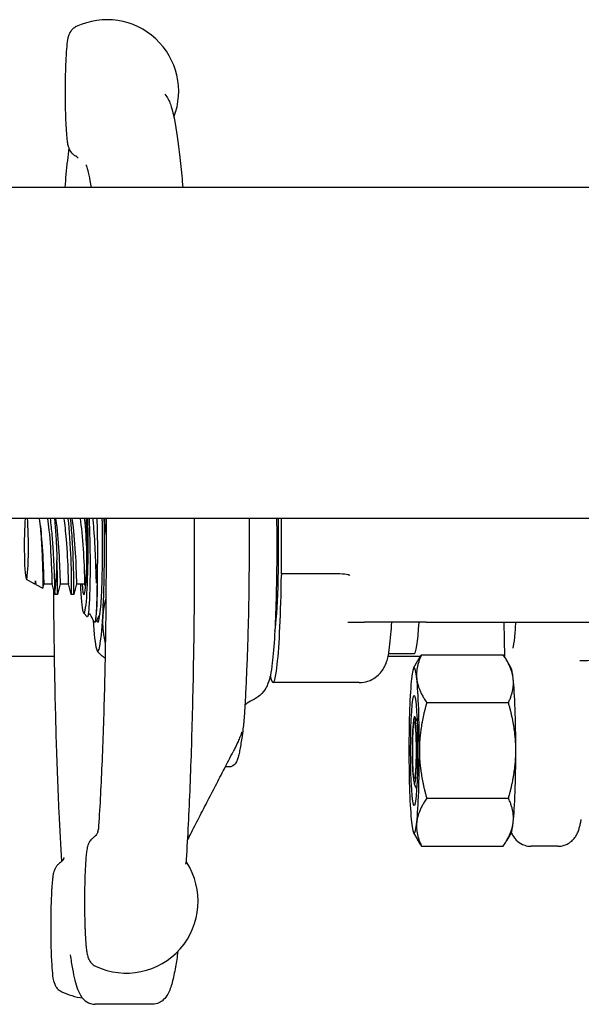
# Model space of a CAD drawing. Header units: inches. Extents: x 18 to 846, y -67 to 561.
# Tile 575 of 656: x 786.93 to 789.47, y 273.59 to 278.05. Entities that reach past the tile are written whole.
import ezdxf

# ---------------------------------------------------------------- set-up
doc = ezdxf.new("R2010")
doc.units = ezdxf.units.IN
doc.header["$LTSCALE"] = 24
doc.header["$MEASUREMENT"] = 0
doc.layers.add('Visible (ANSI)', color=7, linetype='Continuous', lineweight=30)

msp = doc.modelspace()

# ---------------------------------------------------------------- linework, layer by layer
at = {"layer": 'Visible (ANSI)'}
for p, q in [((792.1433, 277.29286), (762.3308, 277.29286)), ((792.1433, 275.79286), (762.3308, 275.79286)), ((788.11443, 275.54286), (788.11443, 275.79286)), ((786.95727, 275.51879), (786.99482, 275.49797)), ((788.11443, 275.54286), (788.11403, 275.54286)), ((788.24812, 275.54286), (788.11443, 275.54286)), ((788.34197, 275.54286), (788.24812, 275.54286)), ((786.9952, 275.49786), (786.99991, 275.49786)), ((787.00081, 275.49465), (787.03164, 275.47756)), ((787.03692, 275.49786), (787.0739, 275.49786)), ((787.11091, 275.49786), (787.14789, 275.49786)), ((787.1849, 275.49786), (787.22188, 275.49786)), ((787.09832, 275.44911), (787.08649, 275.44911)), ((787.17232, 275.44911), (787.16049, 275.44911)), ((787.21736, 275.36439), (787.23308, 275.34861)), ((787.24026, 275.35947), (787.23514, 275.34956)), ((787.26883, 275.32411), (787.26828, 275.32411)), ((788.08525, 275.29286), (788.0841, 275.29286)), ((788.41486, 275.32411), (788.4896, 275.32411)), ((788.76936, 275.32411), (788.4896, 275.32411)), ((788.76936, 275.32411), (789.89211, 275.32411)), ((789.12223, 275.32411), (789.12432, 275.16758)), ((787.27878, 275.19493), (787.28119, 275.19137)), ((787.08362, 275.16786), (783.5808, 275.16786)), ((788.74314, 275.16786), (788.59681, 275.16786)), ((788.71557, 275.18036), (788.5993, 275.18036)), ((788.71247, 275.1156), (788.73212, 275.14991)), ((788.7485, 275.17588), (789.11877, 275.17588)), ((789.12431, 275.16786), (789.12414, 275.16786)), ((789.1548, 275.1156), (789.13515, 275.14991)), ((788.46608, 275.05036), (788.07536, 275.05036)), ((788.77223, 274.95937), (789.1425, 274.95937)), ((787.87451, 274.66786), (787.8589, 274.66786)), ((788.77223, 274.52636), (789.1425, 274.52636)), ((788.71247, 274.37013), (788.73212, 274.33582)), ((789.1548, 274.37013), (789.13515, 274.33582)), ((788.7485, 274.30985), (789.11877, 274.30985)), ((789.36586, 274.30861), (789.24576, 274.30861)), ((787.52896, 273.59286), (787.26948, 273.59286))]:
    msp.add_line(p, q, dxfattribs=at)
for centre, start, end in [((787.32311, 277.728), 338.84447, 115.43152), ((787.41103, 274.05917), 244.56848, 32.81827), ((787.25778, 273.94319), 244.56848, 261.81583)]:
    msp.add_arc(centre, 0.325, start, end, dxfattribs=at)
for centre, major_axis, ratio, start_param, end_param in [((786.9576, 275.66786), (0, -0.14917), 0.0632779, 3.7188468, 8.8475238), ((787.21858, 275.66786), (0, -0.30408), 0.0632779, 5.3056376, 8.277611), ((787.21858, 275.66786), (0, -0.21875), 0.0632779, 5.602502, 8.4622272), ((787.28158, 275.66786), (0, -0.34375), 0.0632779, 6.0532879, 8.2261502), ((787.28158, 275.66786), (0, 0.475), 0.0632779, 3.9732017, 4.978683), ((788.07536, 275.66786), (0, -0.40625), 0.0632779, 0.3252319, 1.883563), ((787.08319, 275.66786), (0, -0.21875), 0.0632779, 0.2808441, 1.2855084), ((787.25817, 275.66786), (0, -0.34375), 0.0632779, 1.2716341, 1.3406181), ((786.9952, 275.66786), (0, -0.17), 0.0632779, 6.2481189, 6.6841413), ((788.07536, 275.66786), (0, -0.6175), 0.0632779, 5.9652364, 7.6399576), ((788.11403, 275.53505), (0, 0.00781), 0.0632779, 0, 1.3567723), ((787.28158, 275.66786), (0, -0.475), 0.0632779, 5.4928944, 6.0675968), ((787.28158, 275.66786), (0, -0.475), 0.0632779, 6.0675968, 7.1147944), ((788.71557, 275.66786), (0, -0.4875), 0.0632779, 0, 0.7881924), ((789.4606, 275.16996), (-0.09368, 0.00533), 0.2027313, 1.6443253, 3.1504144), ((788.71508, 274.74286), (0, 0.375), 0.0632779, 5.7595865, 6.8067841), ((789.1522, 274.74286), (0, 0.375), 0.0632779, 5.7595865, 6.1731428), ((788.71508, 274.74286), (0, -0.375), 0.0632779, 3.6651914, 4.712389), ((788.71508, 274.74286), (0, 0.375), 0.0632779, 4.712389, 5.7595865), ((789.1522, 274.74286), (0, -0.375), 0.0632779, 1.5707963, 2.6179939), ((788.71557, 274.74286), (0, 0.175), 0.0632779, 4.6839401, 4.7463079), ((788.71508, 274.74286), (0, -0.375), 0.0632779, 4.712389, 5.7595865), ((788.71508, 274.74286), (0, 0.375), 0.0632779, 3.6651914, 4.712389), ((789.1522, 274.74286), (0, -0.375), 0.0632779, 0.5235988, 1.5707963), ((788.71508, 274.74286), (0, -0.375), 0.0632779, 5.7595865, 6.8067841), ((789.1522, 274.74286), (0, -0.375), 0.0632779, 0.1100426, 0.5235988)]:
    msp.add_ellipse(centre, major_axis=major_axis, ratio=ratio, start_param=start_param, end_param=end_param, dxfattribs=at)
for centre, major_axis in [((788.71508, 274.74286), (0, 0.25014)), ((788.71557, 274.74286), (0, -0.12866)), ((788.71557, 274.74286), (0, -0.12866))]:
    msp.add_ellipse(centre, major_axis=major_axis, ratio=0.0632779, dxfattribs=at)
for points, knots in [([(787.18355, 278.02151), (787.17735, 278.01856), (787.17261, 278.01512), (787.16416, 278.00776), (787.1611, 278.00398), (787.15578, 277.99658), (787.15402, 277.99325), (787.15061, 277.98621), (787.14947, 277.98301), (787.14635, 277.97342), (787.14535, 277.96834), (787.14215, 277.95062), (787.14068, 277.93692), (787.13793, 277.903), (787.13678, 277.88313), (787.13494, 277.83893), (787.13425, 277.81463), (787.13341, 277.76394), (787.13326, 277.73757), (787.13337, 277.71004), (787.13338, 277.70861), (787.13339, 277.70718)], [3.4379786, 3.4379786, 3.4379786, 3.4379786, 3.4630004, 3.4630004, 3.4956563, 3.4956563, 3.5379126, 3.5379126, 3.6000774, 3.6000774, 3.7455661, 3.7455661, 4.0710037, 4.0710037, 4.3964413, 4.3964413, 4.7218789, 4.7218789, 5.0473165, 5.0473165, 5.0651667, 5.0651667, 5.0651667, 5.0651667]), ([(787.13339, 277.70718), (787.13341, 277.70416), (787.13342, 277.70113), (787.13346, 277.69506), (787.13348, 277.69201), (787.13352, 277.68591), (787.13355, 277.68285), (787.13361, 277.67672), (787.13364, 277.67366), (787.13372, 277.66756), (787.13377, 277.66452), (787.13383, 277.6615)], [-1.5707963, -1.5707963, -1.5707963, -1.5707963, -0.3141593, -0.3141593, 0.9424778, 0.9424778, 2.1991149, 2.1991149, 3.4557519, 3.4557519, 4.712389, 4.712389, 4.712389, 4.712389]), ([(787.58535, 277.71609), (787.59943, 277.6999), (787.60452, 277.68603), (787.62146, 277.63837), (787.62986, 277.59792), (787.64675, 277.49039), (787.65465, 277.42408), (787.66365, 277.32883), (787.66525, 277.31112), (787.66681, 277.29286)], [2.94788884, 2.94788884, 2.94788884, 2.94788884, 3.05150381, 3.05150381, 3.2584101, 3.2584101, 3.46531639, 3.46531639, 3.51074709, 3.51074709, 3.51074709, 3.51074709]), ([(787.13383, 277.6615), (787.13406, 277.64829), (787.13437, 277.63538), (787.13513, 277.6105), (787.13557, 277.59854), (787.13659, 277.57587), (787.13716, 277.56515), (787.13843, 277.5452), (787.13912, 277.53597), (787.14063, 277.51907), (787.14145, 277.51143), (787.14237, 277.50444)], [5.25617167, 5.25617167, 5.25617167, 5.25617167, 5.42571077, 5.42571077, 5.59524987, 5.59524987, 5.76478897, 5.76478897, 5.93432807, 5.93432807, 6.10386717, 6.10386717, 6.10386717, 6.10386717]), ([(787.14995, 277.47123), (787.14547, 277.4354), (787.14115, 277.39569), (787.13518, 277.3332), (787.13338, 277.31338), (787.13162, 277.29286)], [3.87643293, 3.87643293, 3.87643293, 3.87643293, 3.99231944, 3.99231944, 4.04335873, 4.04335873, 4.04335873, 4.04335873]), ([(787.14237, 277.50444), (787.14283, 277.501), (787.14332, 277.49772), (787.14442, 277.49137), (787.14502, 277.4883), (787.14649, 277.48201), (787.14733, 277.47882), (787.14982, 277.47141), (787.15129, 277.46727), (787.1571, 277.4571), (787.16027, 277.45186), (787.17042, 277.44242), (787.17442, 277.43924), (787.17968, 277.43629)], [-1.5707963, -1.5707963, -1.5707963, -1.5707963, -1.0550107, -1.0550107, -0.5392251, -0.5392251, -0.0234395, -0.0234395, 0.4923462, 0.4923462, 0.8482415, 0.8482415, 1.0081318, 1.0081318, 1.0081318, 1.0081318]), ([(787.19205, 277.42614), (787.19204, 277.42614), (787.19202, 277.42618), (787.19181, 277.42648), (787.19147, 277.42703), (787.18947, 277.42912), (787.18855, 277.43003), (787.18549, 277.43257), (787.1834, 277.43421), (787.17968, 277.43629)], [0.18788815, 0.18788815, 0.18788815, 0.18788815, 0.21363861, 0.21363861, 0.28485148, 0.28485148, 0.32045792, 0.32045792, 0.35606435, 0.35606435, 0.35606435, 0.35606435]), ([(787.22752, 277.39615), (787.22752, 277.39615), (787.22944, 277.39213), (787.2369, 277.36903), (787.24404, 277.33653), (787.25068, 277.29286)], [2.99016797, 2.99016797, 2.99016797, 2.99016797, 3.06881431, 3.06881431, 3.2692557, 3.2692557, 3.2692557, 3.2692557]), ([(787.01533, 275.79286), (787.01744, 275.77904), (787.01938, 275.76276), (787.02317, 275.72392), (787.02492, 275.70118), (787.02786, 275.65418), (787.02902, 275.63036), (787.0308, 275.58479), (787.0314, 275.5635), (787.03213, 275.52633), (787.03225, 275.51088), (787.0322, 275.48798), (787.03203, 275.48085), (787.03175, 275.47782), (787.03169, 275.47753), (787.03164, 275.47756)], [-3.7202337, -3.7202337, -3.7202337, -3.7202337, -3.5648477, -3.5648477, -3.385163, -3.385163, -3.2033156, -3.2033156, -3.0193061, -3.0193061, -2.8331349, -2.8331349, -2.6448024, -2.6448024, -2.5950458, -2.5950458, -2.5950458, -2.5950458]), ([(787.01597, 275.79277), (787.02071, 275.76484), (787.0248, 275.72606), (787.02791, 275.68528), (787.03192, 275.6326), (787.03427, 275.57787), (787.03546, 275.5422), (787.0364, 275.514), (787.03666, 275.49827), (787.03691, 275.49801)], [14.8818627, 14.8818627, 14.8818627, 14.8818627, 15.6053465, 15.6053465, 15.6053465, 16.5398213, 16.5398213, 16.5398213, 17.2787596, 17.2787596, 17.2787596, 17.2787596]), ([(787.05296, 275.79262), (787.0555, 275.77784), (787.05786, 275.76006), (787.05997, 275.74026), (787.06506, 275.69235), (787.06863, 275.63378), (787.07071, 275.58717), (787.07278, 275.54057), (787.07341, 275.50705), (787.07376, 275.49957), (787.07381, 275.49862), (787.07385, 275.49809), (787.07389, 275.49797)], [14.8818627, 14.8818627, 14.8818627, 14.8818627, 15.268037, 15.268037, 15.268037, 16.2025341, 16.2025341, 16.2025341, 17.1369694, 17.1369694, 17.1369694, 17.2556086, 17.2556086, 17.2556086, 17.2556086]), ([(787.08702, 275.45768), (787.08697, 275.46396), (787.08686, 275.47288), (787.08642, 275.4954), (787.08609, 275.50886), (787.08498, 275.54548), (787.08406, 275.57003), (787.08154, 275.6226), (787.07996, 275.65008), (787.0761, 275.7043), (787.07386, 275.73054), (787.06981, 275.76829), (787.06824, 275.78113), (787.06659, 275.79286)], [-3.1722778, -3.1722778, -3.1722778, -3.1722778, -3.0186699, -3.0186699, -2.8665315, -2.8665315, -2.6554083, -2.6554083, -2.4471425, -2.4471425, -2.2417348, -2.2417348, -2.1246923, -2.1246923, -2.1246923, -2.1246923]), ([(787.08476, 275.79286), (787.08557, 275.78543), (787.08635, 275.77761), (787.08933, 275.7451), (787.09123, 275.71824), (787.09438, 275.66229), (787.09559, 275.63372), (787.09647, 275.6063)], [-0.5023483, -0.5023483, -0.5023483, -0.5023483, -0.43062442, -0.43062442, -0.2163901, -0.2163901, 0, 0, 0, 0]), ([(787.08997, 275.79285), (787.09028, 275.79109), (787.09058, 275.78927), (787.09087, 275.78741), (787.0969, 275.74977), (787.1017, 275.69405), (787.10486, 275.64175), (787.10801, 275.58945), (787.10952, 275.54183), (787.11022, 275.51727), (787.11058, 275.50459), (787.11074, 275.49821), (787.11091, 275.4982)], [21.165048, 21.165048, 21.165048, 21.165048, 21.2112724, 21.2112724, 21.2112724, 22.1453793, 22.1453793, 22.1453793, 23.0794254, 23.0794254, 23.0794254, 23.5619449, 23.5619449, 23.5619449, 23.5619449]), ([(787.12696, 275.79271), (787.13117, 275.76789), (787.13488, 275.73463), (787.13783, 275.69879), (787.1421, 275.64674), (787.14473, 275.59053), (787.14611, 275.55184), (787.14729, 275.51885), (787.1476, 275.49929), (787.14788, 275.49799)], [21.165048, 21.165048, 21.165048, 21.165048, 21.8082248, 21.8082248, 21.8082248, 22.7422928, 22.7422928, 22.7422928, 23.5387939, 23.5387939, 23.5387939, 23.5387939]), ([(787.14618, 275.79286), (787.14619, 275.79281), (787.1462, 275.79275), (787.1462, 275.79269), (787.15196, 275.74017), (787.15614, 275.6712), (787.15851, 275.60956), (787.16087, 275.54793), (787.16143, 275.4948), (787.16119, 275.46849), (787.16106, 275.45466), (787.16073, 275.44838), (787.16041, 275.44959)], [21.382903, 21.382903, 21.382903, 21.382903, 21.3838943, 21.3838943, 21.3838943, 22.2609286, 22.2609286, 22.2609286, 23.1379094, 23.1379094, 23.1379094, 23.5986856, 23.5986856, 23.5986856, 23.5986856]), ([(787.17232, 275.44911), (787.17291, 275.44914), (787.17347, 275.47796), (787.17267, 275.52596), (787.17184, 275.57488), (787.16955, 275.64282), (787.16538, 275.70612), (787.16333, 275.73717), (787.16084, 275.76681), (787.158, 275.79267)], [-29.8451302, -29.8451302, -29.8451302, -29.8451302, -28.9802371, -28.9802371, -28.9802371, -28.0985528, -28.0985528, -28.0985528, -27.6660883, -27.6660883, -27.6660883, -27.6660883]), ([(787.16395, 275.79266), (787.16593, 275.78119), (787.1678, 275.76789), (787.16952, 275.75316), (787.17486, 275.70739), (787.17874, 275.64896), (787.18108, 275.6004), (787.18342, 275.55184), (787.18424, 275.51432), (787.18464, 275.50231), (787.18474, 275.49936), (787.18482, 275.49796), (787.1849, 275.49804)], [27.4482333, 27.4482333, 27.4482333, 27.4482333, 27.7487513, 27.7487513, 27.7487513, 28.6824367, 28.6824367, 28.6824367, 29.6160625, 29.6160625, 29.6160625, 29.8451302, 29.8451302, 29.8451302, 29.8451302]), ([(787.20096, 275.79286), (787.20684, 275.75835), (787.21167, 275.7065), (787.21496, 275.65579), (787.21839, 275.60301), (787.22016, 275.55275), (787.221, 275.52438), (787.22149, 275.50788), (787.22168, 275.49902), (787.22187, 275.49822)], [27.4482333, 27.4482333, 27.4482333, 27.4482333, 28.3454342, 28.3454342, 28.3454342, 29.2790815, 29.2790815, 29.2790815, 29.8219792, 29.8219792, 29.8219792, 29.8219792]), ([(787.22017, 275.79283), (787.22496, 275.7489), (787.22872, 275.69374), (787.23118, 275.64073), (787.2315, 275.63375), (787.2318, 275.62681), (787.23208, 275.61995)], [27.6660883, 27.6660883, 27.6660883, 27.6660883, 28.39867809, 28.39867809, 28.39867809, 28.49525433, 28.49525433, 28.49525433, 28.49525433]), ([(787.24167, 275.79013), (787.24314, 275.75894), (787.24427, 275.72563), (787.24582, 275.65731), (787.24624, 275.62277), (787.24638, 275.54963), (787.24596, 275.51219), (787.24428, 275.4458), (787.24303, 275.41754), (787.23995, 275.37409), (787.23815, 275.3594), (787.23521, 275.34887), (787.23414, 275.34754), (787.23308, 275.34861)], [-5.0704915, -5.0704915, -5.0704915, -5.0704915, -4.8092414, -4.8092414, -4.5465572, -4.5465572, -4.2346915, -4.2346915, -3.9208419, -3.9208419, -3.6050086, -3.6050086, -3.4319837, -3.4319837, -3.4319837, -3.4319837]), ([(787.27486, 275.51202), (787.27392, 275.55031), (787.27252, 275.59148), (787.26859, 275.67661), (787.26607, 275.7198), (787.26216, 275.77159), (787.26129, 275.78237), (787.26039, 275.79286)], [-1.59923361, -1.59923361, -1.59923361, -1.59923361, -1.27914254, -1.27914254, -0.94996665, -0.94996665, -0.86105781, -0.86105781, -0.86105781, -0.86105781]), ([(787.27677, 275.79286), (787.2768, 275.79199), (787.27684, 275.79111), (787.27774, 275.76739), (787.27842, 275.74361), (787.27972, 275.67615), (787.27992, 275.63197), (787.27935, 275.58944)], [-0.52692805, -0.52692805, -0.52692805, -0.52692805, -0.51973951, -0.51973951, -0.33275492, -0.33275492, 0, 0, 0, 0]), ([(787.3187, 275.79286), (787.31873, 275.78632), (787.31876, 275.77978), (787.31927, 275.64492), (787.31886, 275.51576), (787.31629, 275.26193), (787.31413, 275.13725), (787.30814, 274.89835), (787.30432, 274.78413), (787.29521, 274.57164), (787.28992, 274.47337), (787.28404, 274.3855)], [4.37524391, 4.37524391, 4.37524391, 4.37524391, 4.38638429, 4.38638429, 4.60474371, 4.60474371, 4.82310313, 4.82310313, 5.04146255, 5.04146255, 5.25982197, 5.25982197, 5.25982197, 5.25982197]), ([(787.71856, 275.79286), (787.71859, 275.78468), (787.71862, 275.77648), (787.71909, 275.6269), (787.71859, 275.48477), (787.71572, 275.20526), (787.71335, 275.06789), (787.70685, 274.80394), (787.70271, 274.67736), (787.69285, 274.44051), (787.68712, 274.33025), (787.68072, 274.23051)], [4.38405364, 4.38405364, 4.38405364, 4.38405364, 4.39625941, 4.39625941, 4.60688023, 4.60688023, 4.81750105, 4.81750105, 5.02812188, 5.02812188, 5.2387427, 5.2387427, 5.2387427, 5.2387427]), ([(787.96664, 275.79286), (787.96665, 275.79143), (787.96666, 275.78999), (787.96673, 275.77381), (787.9668, 275.75906), (787.96687, 275.74432)], [0.50824411, 0.50824411, 0.50824411, 0.50824411, 0.51922726, 0.51922726, 0.63187952, 0.63187952, 0.63187952, 0.63187952]), ([(788.09172, 275.79286), (788.09253, 275.73389), (788.09276, 275.67356), (788.09203, 275.54975), (788.09101, 275.48758), (788.08773, 275.36982), (788.08546, 275.31482), (788.07978, 275.21682), (788.07632, 275.17377), (788.06977, 275.11825), (788.06717, 275.10023), (788.06106, 275.07149), (788.05867, 275.06085), (788.05032, 275.03978), (788.04741, 275.0331), (788.03737, 275.01599), (788.03056, 275.00514), (788.00759, 274.98471), (787.9966, 274.97669), (787.98177, 274.9702)], [1.6097398, 1.6097398, 1.6097398, 1.6097398, 2.0593793, 2.0593793, 2.5355448, 2.5355448, 3.0157255, 3.0157255, 3.5114762, 3.5114762, 3.8103614, 3.8103614, 4.0031884, 4.0031884, 4.0781954, 4.0781954, 4.1539078, 4.1539078, 4.1960154, 4.1960154, 4.1960154, 4.1960154]), ([(787.96687, 275.74432), (787.9671, 275.69978), (787.96712, 275.65501), (787.96679, 275.56582), (787.96643, 275.52141), (787.96532, 275.43378), (787.96457, 275.39057), (787.96271, 275.30617), (787.9616, 275.26498), (787.95902, 275.1854), (787.95755, 275.147), (787.95593, 275.11036)], [4.3672418, 4.3672418, 4.3672418, 4.3672418, 4.50530067, 4.50530067, 4.64335954, 4.64335954, 4.78141842, 4.78141842, 4.91947729, 4.91947729, 5.05753616, 5.05753616, 5.05753616, 5.05753616]), ([(787.09832, 275.44923), (787.09881, 275.4495), (787.0993, 275.46873), (787.09897, 275.50326), (787.09872, 275.53047), (787.09796, 275.56666), (787.09647, 275.6063)], [-23.5619449, -23.5619449, -23.5619449, -23.5619449, -22.842934, -22.842934, -22.842934, -22.2764365, -22.2764365, -22.2764365, -22.2764365]), ([(787.27895, 275.56655), (787.27935, 275.48092), (787.27755, 275.40663), (787.27461, 275.36449), (787.27277, 275.338), (787.27051, 275.32441), (787.26825, 275.3244)], [5.0115512, 5.0115512, 5.0115512, 5.0115512, 5.7936548, 5.7936548, 5.7936548, 6.2853274, 6.2853274, 6.2853274, 6.2853274]), ([(787.26882, 275.32424), (787.27172, 275.32451), (787.27462, 275.34768), (787.27664, 275.39038), (787.27892, 275.43835), (787.28005, 275.51031), (787.27935, 275.58944)], [-12.5663706, -12.5663706, -12.5663706, -12.5663706, -11.9350203, -11.9350203, -11.9350203, -11.2257525, -11.2257525, -11.2257525, -11.2257525]), ([(787.27895, 275.56655), (787.27831, 275.53582), (787.27729, 275.51439), (787.27639, 275.5034), (787.27618, 275.50145), (787.27593, 275.50032), (787.27588, 275.50011), (787.2758, 275.49994), (787.27578, 275.4999), (787.27574, 275.49987), (787.27573, 275.49986), (787.27571, 275.49985), (787.2757, 275.49985), (787.27569, 275.49985), (787.27568, 275.49985), (787.27566, 275.49986), (787.27566, 275.49987), (787.27564, 275.49989), (787.27562, 275.49991), (787.27558, 275.49999), (787.27555, 275.50008), (787.27521, 275.50144), (787.27501, 275.50593), (787.27486, 275.51202)], [-0.32425255, -0.32425255, -0.32425255, -0.32425255, -0.13434383, -0.13434383, -0.07553483, -0.07553483, -0.06406424, -0.06406424, -0.06072925, -0.06072925, -0.05932586, -0.05932586, -0.05850628, -0.05850628, -0.05780445, -0.05780445, -0.05699234, -0.05699234, -0.05569314, -0.05569314, -0.05100977, -0.05100977, 0, 0, 0, 0]), ([(787.00081, 275.49465), (787.00076, 275.49468), (787.00072, 275.49476), (787.00031, 275.49614), (786.99993, 275.5017), (786.9994, 275.51135)], [-0.19143984, -0.19143984, -0.19143984, -0.19143984, -0.17106186, -0.17106186, 0, 0, 0, 0]), ([(788.41961, 275.53706), (788.4191, 275.5373), (788.41861, 275.53748), (788.41368, 275.53921), (788.40453, 275.54063), (788.37561, 275.5425), (788.35951, 275.54286), (788.34197, 275.54286)], [0.01028684, 0.01028684, 0.01028684, 0.01028684, 0.01590204, 0.01590204, 0.08584187, 0.08584187, 0.15193376, 0.15193376, 0.15193376, 0.15193376]), ([(788.42371, 275.53505), (788.42366, 275.53508), (788.42361, 275.5351), (788.42227, 275.53579), (788.42094, 275.53644), (788.41961, 275.53706)], [-0.566346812, -0.566346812, -0.566346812, -0.566346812, -0.565454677, -0.565454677, -0.542430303, -0.542430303, -0.542430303, -0.542430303]), ([(787.08023, 275.47339), (787.08094, 275.35774), (787.08228, 275.24306), (787.08633, 275.01117), (787.08913, 274.89434), (787.09604, 274.67073), (787.10016, 274.56395), (787.10859, 274.38478), (787.11269, 274.30984), (787.11711, 274.23996)], [5.07528858, 5.07528858, 5.07528858, 5.07528858, 5.2481423, 5.2481423, 5.43313185, 5.43313185, 5.61812139, 5.61812139, 5.76472933, 5.76472933, 5.76472933, 5.76472933]), ([(787.24358, 275.36118), (787.24223, 275.36118), (787.24115, 275.36047), (787.24033, 275.35966), (787.24026, 275.35948), (787.24026, 275.35947)], [0, 0, 0, 0, 0.030145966, 0.030145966, 0.058630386, 0.058630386, 0.058630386, 0.058630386]), ([(787.24689, 275.35947), (787.24689, 275.35948), (787.24683, 275.35967), (787.24598, 275.36049), (787.24491, 275.36118), (787.24358, 275.36118)], [0, 0, 0, 0, 0.028845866, 0.028845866, 0.058632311, 0.058632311, 0.058632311, 0.058632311]), ([(787.26825, 275.32412), (787.26669, 275.3242), (787.26544, 275.325), (787.26401, 275.32639), (787.26364, 275.32703), (787.26332, 275.32765)], [0, 0, 0, 0, 0.032886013, 0.032886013, 0.066338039, 0.066338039, 0.066338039, 0.066338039]), ([(787.27379, 275.32765), (787.27347, 275.32704), (787.2731, 275.32641), (787.2717, 275.32502), (787.27044, 275.3242), (787.26885, 275.32412)], [0, 0, 0, 0, 0.032842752, 0.032842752, 0.066334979, 0.066334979, 0.066334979, 0.066334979]), ([(787.29133, 275.36055), (787.29105, 275.36038), (787.29082, 275.3602), (787.29027, 275.35966), (787.29021, 275.35948), (787.29021, 275.35947)], [0.019805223, 0.019805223, 0.019805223, 0.019805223, 0.030145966, 0.030145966, 0.058630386, 0.058630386, 0.058630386, 0.058630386]), ([(788.46608, 275.05036), (788.48002, 275.05036), (788.49386, 275.0528), (788.51902, 275.06109), (788.52994, 275.06708), (788.54953, 275.08064), (788.55705, 275.08817), (788.57018, 275.10331), (788.57466, 275.11042), (788.58278, 275.12466), (788.58547, 275.13101), (788.59165, 275.14693), (788.5937, 275.1547), (788.59937, 275.17823), (788.60164, 275.19306), (788.60608, 275.22771), (788.60801, 275.24708), (788.61117, 275.28587), (788.61245, 275.30434), (788.61362, 275.32411)], [0, 0, 0, 0, 0.02084755, 0.02084755, 0.04377741, 0.04377741, 0.07280866, 0.07280866, 0.11055674, 0.11055674, 0.16168648, 0.16168648, 0.2568069, 0.2568069, 0.45868216, 0.45868216, 0.66055741, 0.66055741, 0.81896321, 0.81896321, 0.81896321, 0.81896321]), ([(789.17481, 275.32411), (789.1732, 275.29804), (789.17141, 275.27512), (789.16722, 275.23264), (789.16451, 275.2148), (789.16271, 275.20639), (789.16246, 275.20544), (789.16246, 275.20544)], [3.91569922, 3.91569922, 3.91569922, 3.91569922, 4.14176877, 4.14176877, 4.42543114, 4.42543114, 4.49102049, 4.49102049, 4.49102049, 4.49102049]), ([(787.95593, 275.11036), (787.95442, 275.0764), (787.95293, 275.04235), (787.95059, 274.99225), (787.9498, 274.97563), (787.94812, 274.94319), (787.94715, 274.92563), (787.94616, 274.91233)], [0, 0, 0, 0, 0.31612887, 0.31612887, 0.47444343, 0.47444343, 0.63327348, 0.63327348, 0.63327348, 0.63327348]), ([(787.98177, 274.9702), (787.96955, 274.96485), (787.96022, 274.95842), (787.95144, 274.95111), (787.94985, 274.9497), (787.94837, 274.94833)], [0.293981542, 0.293981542, 0.293981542, 0.293981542, 0.318951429, 0.318951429, 0.325048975, 0.325048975, 0.325048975, 0.325048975]), ([(787.94616, 274.91233), (787.94597, 274.90976), (787.94578, 274.9072), (787.94539, 274.90212), (787.9452, 274.89959), (787.9448, 274.89458), (787.94461, 274.89209), (787.94421, 274.88715), (787.94402, 274.88469), (787.94362, 274.87982), (787.94342, 274.8774), (787.94322, 274.875)], [5.310957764, 5.310957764, 5.310957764, 5.310957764, 5.322857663, 5.322857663, 5.334757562, 5.334757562, 5.346657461, 5.346657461, 5.358557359, 5.358557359, 5.370457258, 5.370457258, 5.370457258, 5.370457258]), ([(788.72496, 274.82958), (788.72414, 274.84706), (788.72311, 274.86188), (788.7208, 274.88383), (788.71955, 274.89105), (788.71701, 274.89719), (788.71574, 274.89642), (788.71336, 274.88728), (788.71226, 274.87937), (788.71063, 274.86058), (788.71003, 274.85145), (788.70903, 274.83113), (788.70863, 274.82013), (788.70834, 274.80841)], [0, 0, 0, 0, 0.16599281, 0.16599281, 0.32480125, 0.32480125, 0.47642401, 0.47642401, 0.62086036, 0.62086036, 0.72113077, 0.72113077, 0.81770131, 0.81770131, 0.81770131, 0.81770131]), ([(787.94322, 274.875), (787.94293, 274.87162), (787.9426, 274.86773), (787.94193, 274.86121), (787.94162, 274.85854), (787.94068, 274.85061), (787.94005, 274.8457), (787.93753, 274.8263), (787.93556, 274.81265), (787.93202, 274.7886), (787.93039, 274.77813), (787.92888, 274.76825)], [0, 0, 0, 0, 0.04382589, 0.04382589, 0.09337467, 0.09337467, 0.17889569, 0.17889569, 0.4355019, 0.4355019, 0.63439434, 0.63439434, 0.63439434, 0.63439434]), ([(787.93446, 274.82771), (787.93446, 274.82771), (787.93446, 274.82771), (787.93446, 274.82771), (787.93445, 274.82769), (787.93442, 274.82759), (787.93441, 274.82755), (787.93436, 274.8274), (787.93432, 274.82725), (787.93421, 274.82693), (787.93416, 274.82674), (787.93385, 274.82579), (787.93357, 274.82493), (787.93276, 274.82247), (787.93221, 274.82084), (787.93005, 274.81464), (787.92833, 274.81009), (787.92357, 274.79803), (787.92043, 274.79068), (787.91246, 274.77278), (787.90754, 274.76247), (787.89995, 274.74732), (787.89726, 274.74213), (787.89463, 274.73702)], [0.45214199, 0.45214199, 0.45214199, 0.45214199, 0.4521888, 0.4521888, 0.45383941, 0.45383941, 0.45466034, 0.45466034, 0.45632899, 0.45632899, 0.45797968, 0.45797968, 0.46467285, 0.46467285, 0.47775562, 0.47775562, 0.51475449, 0.51475449, 0.57907967, 0.57907967, 0.6785208, 0.6785208, 0.73340193, 0.73340193, 0.73340193, 0.73340193]), ([(788.70834, 274.80841), (788.70818, 274.80202), (788.70794, 274.79302), (788.70754, 274.76867), (788.70743, 274.75572), (788.70743, 274.74251)], [0, 0, 0, 0, 0.05228677, 0.05228677, 0.11087716, 0.11087716, 0.11087716, 0.11087716]), ([(788.72664, 274.7488), (788.7266, 274.765), (788.72641, 274.78109), (788.72571, 274.81153), (788.72528, 274.8228), (788.72496, 274.82958)], [0.01246833, 0.01246833, 0.01246833, 0.01246833, 0.1360692, 0.1360692, 0.26007634, 0.26007634, 0.26007634, 0.26007634]), ([(787.92888, 274.76825), (787.92735, 274.75819), (787.92577, 274.74899), (787.92252, 274.73227), (787.92084, 274.72475), (787.91727, 274.71118), (787.9154, 274.70514), (787.91087, 274.69381), (787.90849, 274.68851), (787.89889, 274.67656), (787.88906, 274.66786), (787.87451, 274.66786)], [5.62387886, 5.62387886, 5.62387886, 5.62387886, 5.70247898, 5.70247898, 5.78107911, 5.78107911, 5.85967924, 5.85967924, 5.93827936, 5.93827936, 6.01687949, 6.01687949, 6.01687949, 6.01687949]), ([(788.73022, 274.67069), (788.72975, 274.6847), (788.72916, 274.69954), (788.72844, 274.71478), (788.72791, 274.72601), (788.72731, 274.73743), (788.72664, 274.7488)], [-6.709059, -6.709059, -6.709059, -6.709059, -6.4443529, -6.4443529, -6.4443529, -6.24926636, -6.24926636, -6.24926636, -6.24926636]), ([(787.69579, 274.3526), (787.70906, 274.37822), (787.72232, 274.40385), (787.74885, 274.45509), (787.76211, 274.48072), (787.78863, 274.53197), (787.80189, 274.5576), (787.82839, 274.60886), (787.84165, 274.63449), (787.86814, 274.68575), (787.88139, 274.71138), (787.89463, 274.73702)], [0.9601047, 0.9601047, 0.9601047, 0.9601047, 1.233998, 1.233998, 1.5078914, 1.5078914, 1.7817848, 1.7817848, 2.0556781, 2.0556781, 2.3295715, 2.3295715, 2.3295715, 2.3295715]), ([(788.70743, 274.74251), (788.70743, 274.7293), (788.70755, 274.71637), (788.70796, 274.69205), (788.7082, 274.68307), (788.70836, 274.6767)], [0, 0, 0, 0, 0.10065299, 0.10065299, 0.19048563, 0.19048563, 0.19048563, 0.19048563]), ([(788.72499, 274.65696), (788.72531, 274.66377), (788.72574, 274.67507), (788.72642, 274.70557), (788.72661, 274.72168), (788.72664, 274.73789)], [0, 0, 0, 0, 0.0644022, 0.0644022, 0.12859969, 0.12859969, 0.12859969, 0.12859969]), ([(788.70836, 274.6767), (788.70877, 274.66051), (788.70938, 274.64578), (788.71096, 274.62005), (788.71193, 274.60954), (788.71413, 274.59444), (788.71534, 274.59032), (788.71785, 274.58945), (788.71913, 274.59307), (788.72124, 274.60593), (788.7221, 274.61355), (788.72368, 274.63262), (788.72439, 274.64409), (788.72499, 274.65696)], [0, 0, 0, 0, 0.13293721, 0.13293721, 0.27303158, 0.27303158, 0.42028212, 0.42028212, 0.57468721, 0.57468721, 0.69201491, 0.69201491, 0.81309505, 0.81309505, 0.81309505, 0.81309505]), ([(788.72653, 274.57016), (788.72642, 274.57029), (788.72633, 274.57043), (788.72614, 274.57072), (788.72605, 274.57087), (788.72597, 274.57103)], [0.0131407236, 0.0131407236, 0.0131407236, 0.0131407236, 0.0144801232, 0.0144801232, 0.0160275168, 0.0160275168, 0.0160275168, 0.0160275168]), ([(789.36586, 274.30861), (789.37626, 274.30861), (789.38626, 274.3104), (789.40461, 274.31625), (789.41252, 274.32049), (789.42687, 274.33003), (789.43233, 274.33527), (789.44195, 274.34571), (789.44528, 274.35055), (789.45151, 274.36044), (789.45367, 274.36491), (789.45881, 274.37629), (789.46071, 274.38201), (789.46424, 274.39342), (789.46572, 274.39897), (789.46857, 274.41066), (789.46993, 274.41677), (789.47177, 274.42566), (789.47226, 274.4281), (789.47274, 274.43059)], [0, 0, 0, 0, 0.02074523, 0.02074523, 0.04463831, 0.04463831, 0.0756999, 0.0756999, 0.11609503, 0.11609503, 0.17226872, 0.17226872, 0.27773719, 0.27773719, 0.38320566, 0.38320566, 0.48867414, 0.48867414, 0.52734236, 0.52734236, 0.52734236, 0.52734236]), ([(787.26175, 274.34845), (787.25672, 274.34485), (787.2532, 274.34132), (787.24778, 274.33509), (787.24588, 274.33235), (787.24284, 274.32751), (787.24171, 274.32541), (787.23984, 274.32162), (787.23911, 274.31994), (787.23786, 274.31685), (787.23734, 274.31544), (787.23689, 274.31411)], [3.45305761, 3.45305761, 3.45305761, 3.45305761, 3.48056469, 3.48056469, 3.50807178, 3.50807178, 3.53557887, 3.53557887, 3.56308596, 3.56308596, 3.59059305, 3.59059305, 3.59059305, 3.59059305]), ([(787.28162, 274.37374), (787.28149, 274.37337), (787.28131, 274.37285), (787.28072, 274.3714), (787.28032, 274.37047), (787.27912, 274.36804), (787.27833, 274.36653), (787.27595, 274.36276), (787.27438, 274.36048), (787.26964, 274.35502), (787.26645, 274.3518), (787.26175, 274.34845)], [2.69259226, 2.69259226, 2.69259226, 2.69259226, 2.72009935, 2.72009935, 2.74760644, 2.74760644, 2.77511352, 2.77511352, 2.80262061, 2.80262061, 2.8301277, 2.8301277, 2.8301277, 2.8301277]), ([(787.28162, 274.37374), (787.28196, 274.37473), (787.28225, 274.3757), (787.28276, 274.37755), (787.28298, 274.37844), (787.28334, 274.38012), (787.28348, 274.38092), (787.28372, 274.38241), (787.28381, 274.3831), (787.28395, 274.38438), (787.284, 274.38497), (787.28404, 274.3855)], [0, 0, 0, 0, 0.010976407, 0.010976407, 0.021952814, 0.021952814, 0.03292922, 0.03292922, 0.043905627, 0.043905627, 0.054882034, 0.054882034, 0.054882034, 0.054882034]), ([(789.15547, 274.37144), (789.15638, 274.36916), (789.15746, 274.36668), (789.16033, 274.36083), (789.16218, 274.35738), (789.16869, 274.34723), (789.17411, 274.33952), (789.19222, 274.3245), (789.20259, 274.31774), (789.22526, 274.31038), (789.23548, 274.30861), (789.24576, 274.30861)], [1.41507392, 1.41507392, 1.41507392, 1.41507392, 1.44243817, 1.44243817, 1.47257565, 1.47257565, 1.51836715, 1.51836715, 1.55027263, 1.55027263, 1.57079633, 1.57079633, 1.57079633, 1.57079633]), ([(787.23689, 274.31411), (787.23529, 274.30943), (787.23446, 274.30596), (787.232, 274.29474), (787.231, 274.28758), (787.22897, 274.27093), (787.22807, 274.2617), (787.2264, 274.24115), (787.22564, 274.22986), (787.22429, 274.20555), (787.22368, 274.19251), (787.22287, 274.1707), (787.2226, 274.16249), (787.22238, 274.15404)], [-1.5707963, -1.5707963, -1.5707963, -1.5707963, -1.0326882, -1.0326882, 0.2239488, 0.2239488, 1.4805859, 1.4805859, 2.737223, 2.737223, 3.99386, 3.99386, 4.712389, 4.712389, 4.712389, 4.712389]), ([(787.12859, 274.25845), (787.12859, 274.25845), (787.12855, 274.2583), (787.12828, 274.25749), (787.128, 274.25668), (787.12704, 274.25443), (787.12652, 274.25331), (787.12458, 274.24967), (787.12289, 274.2467), (787.11708, 274.23974), (787.11372, 274.23619), (787.10851, 274.23246)], [2.65563816, 2.65563816, 2.65563816, 2.65563816, 2.68701796, 2.68701796, 2.72957609, 2.72957609, 2.75737501, 2.75737501, 2.799563, 2.799563, 2.8301277, 2.8301277, 2.8301277, 2.8301277]), ([(787.10851, 274.23246), (787.10311, 274.22861), (787.09945, 274.22484), (787.09305, 274.21727), (787.09088, 274.21375), (787.08695, 274.20668), (787.08564, 274.20354), (787.08263, 274.1956), (787.08163, 274.19171), (787.07944, 274.18239), (787.07854, 274.17719), (787.07687, 274.16585), (787.07614, 274.15979), (787.07477, 274.14654), (787.07414, 274.13936), (787.07327, 274.12795), (787.073, 274.12414), (787.07274, 274.12021)], [3.45305761, 3.45305761, 3.45305761, 3.45305761, 3.48254836, 3.48254836, 3.52095194, 3.52095194, 3.57308716, 3.57308716, 3.67099282, 3.67099282, 3.81410256, 3.81410256, 3.95721229, 3.95721229, 4.10032203, 4.10032203, 4.16860629, 4.16860629, 4.16860629, 4.16860629]), ([(787.68074, 274.227), (787.68073, 274.22714), (787.68072, 274.2273), (787.68069, 274.22765), (787.68068, 274.22785), (787.68067, 274.22828), (787.68066, 274.22851), (787.68066, 274.22902), (787.68067, 274.22929), (787.68068, 274.22987), (787.6807, 274.23018), (787.68072, 274.23051)], [0, 0, 0, 0, 0.005871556, 0.005871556, 0.011743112, 0.011743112, 0.017614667, 0.017614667, 0.023486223, 0.023486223, 0.029357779, 0.029357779, 0.029357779, 0.029357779]), ([(787.68134, 274.24021), (787.68162, 274.23967), (787.68192, 274.23908), (787.6828, 274.23751), (787.68341, 274.23647), (787.68416, 274.23531)], [3.284331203, 3.284331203, 3.284331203, 3.284331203, 3.294647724, 3.294647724, 3.310092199, 3.310092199, 3.310092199, 3.310092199]), ([(787.07274, 274.12021), (787.07258, 274.11792), (787.07244, 274.11558), (787.07216, 274.11081), (787.07203, 274.10838), (787.07177, 274.10348), (787.07165, 274.101), (787.07142, 274.09604), (787.0713, 274.09355), (787.07107, 274.08858), (787.07096, 274.08609), (787.07085, 274.08363)], [-1.5707963, -1.5707963, -1.5707963, -1.5707963, -0.3141593, -0.3141593, 0.9424778, 0.9424778, 2.1991149, 2.1991149, 3.4557519, 3.4557519, 4.712389, 4.712389, 4.712389, 4.712389]), ([(787.22238, 274.15404), (787.22204, 274.14136), (787.22177, 274.12825), (787.22137, 274.10152), (787.22124, 274.0879), (787.22113, 274.06053), (787.22115, 274.04678), (787.22134, 274.01951), (787.2215, 274.00599), (787.22198, 273.97956), (787.22229, 273.96665), (787.22267, 273.95421)], [4.57754785, 4.57754785, 4.57754785, 4.57754785, 4.74708695, 4.74708695, 4.91662605, 4.91662605, 5.08616515, 5.08616515, 5.25570425, 5.25570425, 5.42524335, 5.42524335, 5.42524335, 5.42524335]), ([(787.07085, 274.08363), (787.06985, 274.06151), (787.0691, 274.03697), (787.06815, 273.98599), (787.06795, 273.95961), (787.06808, 273.90726), (787.06842, 273.8813), (787.06961, 273.83213), (787.07047, 273.80895), (787.07267, 273.7671), (787.07401, 273.74866), (787.07753, 273.71522), (787.07557, 273.70753), (787.08705, 273.68124), (787.08825, 273.67872), (787.09241, 273.67165), (787.09565, 273.66653), (787.10626, 273.65681), (787.11134, 273.65295), (787.11822, 273.64968)], [4.3596113, 4.3596113, 4.3596113, 4.3596113, 4.6928593, 4.6928593, 5.019356, 5.019356, 5.3446922, 5.3446922, 5.6720598, 5.6720598, 6.0087223, 6.0087223, 6.4055427, 6.4055427, 6.4422587, 6.4422587, 6.4916322, 6.4916322, 6.519411, 6.519411, 6.519411, 6.519411]), ([(787.22267, 273.95421), (787.22275, 273.95136), (787.22285, 273.94856), (787.22304, 273.94306), (787.22314, 273.94036), (787.22336, 273.93508), (787.22347, 273.93249), (787.2237, 273.9274), (787.22381, 273.92489), (787.22404, 273.91995), (787.22415, 273.9175), (787.22427, 273.91507)], [-1.5707963, -1.5707963, -1.5707963, -1.5707963, -0.3141593, -0.3141593, 0.9424778, 0.9424778, 2.1991149, 2.1991149, 3.4557519, 3.4557519, 4.712389, 4.712389, 4.712389, 4.712389]), ([(787.22427, 273.91507), (787.22482, 273.90323), (787.22545, 273.89211), (787.22684, 273.87157), (787.2276, 273.86216), (787.22927, 273.8451), (787.23018, 273.83748), (787.23233, 273.82343), (787.23338, 273.8173), (787.23684, 273.80562), (787.23812, 273.80135), (787.24372, 273.79065), (787.24654, 273.78548), (787.25726, 273.77456), (787.26297, 273.7697), (787.27147, 273.76566)], [5.61624837, 5.61624837, 5.61624837, 5.61624837, 5.79688089, 5.79688089, 5.97751341, 5.97751341, 6.15814594, 6.15814594, 6.33877846, 6.33877846, 6.42909472, 6.42909472, 6.48511744, 6.48511744, 6.51941098, 6.51941098, 6.51941098, 6.51941098]), ([(787.15636, 273.81666), (787.15967, 273.79364), (787.16307, 273.77261), (787.17008, 273.73449), (787.17369, 273.7174), (787.18133, 273.68676), (787.18531, 273.67326), (787.19473, 273.64836), (787.19961, 273.63701), (787.21885, 273.61176), (787.23869, 273.59286), (787.26948, 273.59286)], [6.13527112, 6.13527112, 6.13527112, 6.13527112, 6.21811512, 6.21811512, 6.30095912, 6.30095912, 6.38380312, 6.38380312, 6.46664713, 6.46664713, 6.54949113, 6.54949113, 6.54949113, 6.54949113]), ([(787.64436, 273.83293), (787.64083, 273.80718), (787.63722, 273.78373), (787.62868, 273.73533), (787.62371, 273.71193), (787.6128, 273.67165), (787.60743, 273.65511), (787.59377, 273.63023), (787.58839, 273.62159), (787.56814, 273.60321), (787.55028, 273.59286), (787.52896, 273.59286)], [5.583526, 5.583526, 5.583526, 5.583526, 5.67263019, 5.67263019, 5.78737996, 5.78737996, 5.90212972, 5.90212972, 5.9595046, 5.9595046, 6.01687949, 6.01687949, 6.01687949, 6.01687949])]:
    msp.add_open_spline(points, degree=3, knots=knots, dxfattribs=at)
for points in [[(787.24154, 275.79286), (787.24158, 275.79195), (787.24163, 275.79104), (787.24167, 275.79013)], [(786.9994, 275.51135), (786.99963, 275.50299), (786.99977, 275.49865), (786.9999, 275.49822)], [(787.00066, 275.49498), (787.0004, 275.49596), (787.00015, 275.49693), (786.9999, 275.49791)], [(787.03693, 275.49786), (787.03518, 275.49113), (787.03344, 275.4844), (787.03171, 275.47768)], [(787.08642, 275.44926), (787.08227, 275.46547), (787.0781, 275.48169), (787.07389, 275.49791)], [(787.11092, 275.49786), (787.10671, 275.48166), (787.10255, 275.46546), (787.0984, 275.44926)], [(787.16041, 275.44926), (787.15626, 275.46547), (787.15209, 275.48169), (787.14788, 275.49791)], [(787.18491, 275.49786), (787.1807, 275.48166), (787.17654, 275.46546), (787.17239, 275.44926)], [(787.22591, 275.4823), (787.22457, 275.48751), (787.22322, 275.49271), (787.22187, 275.49791)], [(787.08702, 275.45768), (787.08686, 275.45127), (787.08664, 275.44861), (787.08642, 275.44954)], [(787.26332, 275.32765), (787.25784, 275.33826), (787.25237, 275.34886), (787.24689, 275.35947)], [(787.29021, 275.35947), (787.28473, 275.34886), (787.27926, 275.33826), (787.27379, 275.32765)], [(788.71796, 274.89484), (788.72148, 274.88805), (788.725, 274.88127), (788.72853, 274.8745)], [(788.72664, 274.73789), (788.72816, 274.71033), (788.72924, 274.68314), (788.72996, 274.65897)], [(788.72597, 274.57103), (788.72252, 274.57768), (788.71907, 274.58433), (788.71561, 274.59097)], [(787.69579, 274.3526), (787.69295, 274.34711), (787.69002, 274.34149), (787.68702, 274.33592)]]:
    msp.add_open_spline(points, degree=3, dxfattribs=at)
for points, weights in [([(787.31089, 275.79286), (787.31274, 275.75594), (787.31893, 275.71827)], [1.00530855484, 1.01488804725, 1.01775398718]), ([(787.31799, 275.43273), (787.30621, 275.38969), (787.3038, 275.34786)], [1.01866201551, 1.01653086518, 1]), ([(787.3038, 275.34786), (787.30041, 275.28907), (787.31544, 275.22687)], [1, 1.02339319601, 1.01794993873]), ([(787.31429, 275.16151), (787.29092, 275.17698), (787.28119, 275.19137)], [1.01462295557, 1.02403275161, 1.01310843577]), ([(788.7485, 275.17588), (788.72143, 275.11786), (788.72694, 275.06762)], [1, 1.0379548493, 1]), ([(788.73212, 275.14991), (788.73935, 275.16253), (788.7485, 275.17588)], [1.0131740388, 1.00848298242, 1]), ([(789.16406, 275.06762), (789.15856, 275.11786), (789.11877, 275.17588)], [1, 1.0379548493, 1]), ([(788.72694, 275.06762), (788.73245, 275.01738), (788.77223, 274.95937)], [1, 1.0379548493, 1]), ([(789.1425, 274.95937), (789.16957, 275.01738), (789.16406, 275.06762)], [1, 1.0379548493, 1]), ([(788.77223, 274.95937), (788.7388, 274.84335), (788.7388, 274.74286)], [1, 1.0379548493, 1]), ([(789.17593, 274.74286), (789.17593, 274.84335), (789.1425, 274.95937)], [1, 1.0379548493, 1]), ([(788.7388, 274.74286), (788.7388, 274.64238), (788.77223, 274.52636)], [1, 1.0379548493, 1]), ([(789.1425, 274.52636), (789.17593, 274.64238), (789.17593, 274.74286)], [1, 1.0379548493, 1]), ([(788.77223, 274.52636), (788.73245, 274.46835), (788.72694, 274.41811)], [1, 1.0379548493, 1]), ([(789.16406, 274.41811), (789.16957, 274.46835), (789.1425, 274.52636)], [1, 1.0379548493, 1]), ([(788.72694, 274.41811), (788.72143, 274.36786), (788.7485, 274.30985)], [1, 1.0379548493, 1]), ([(789.11877, 274.30985), (789.15856, 274.36786), (789.16406, 274.41811)], [1, 1.0379548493, 1]), ([(788.7485, 274.30985), (788.73935, 274.3232), (788.73212, 274.33582)], [1, 1.00848298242, 1.0131740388])]:
    msp.add_rational_spline(points, weights, degree=2, dxfattribs=at)

doc.saveas('drawing.dxf')
